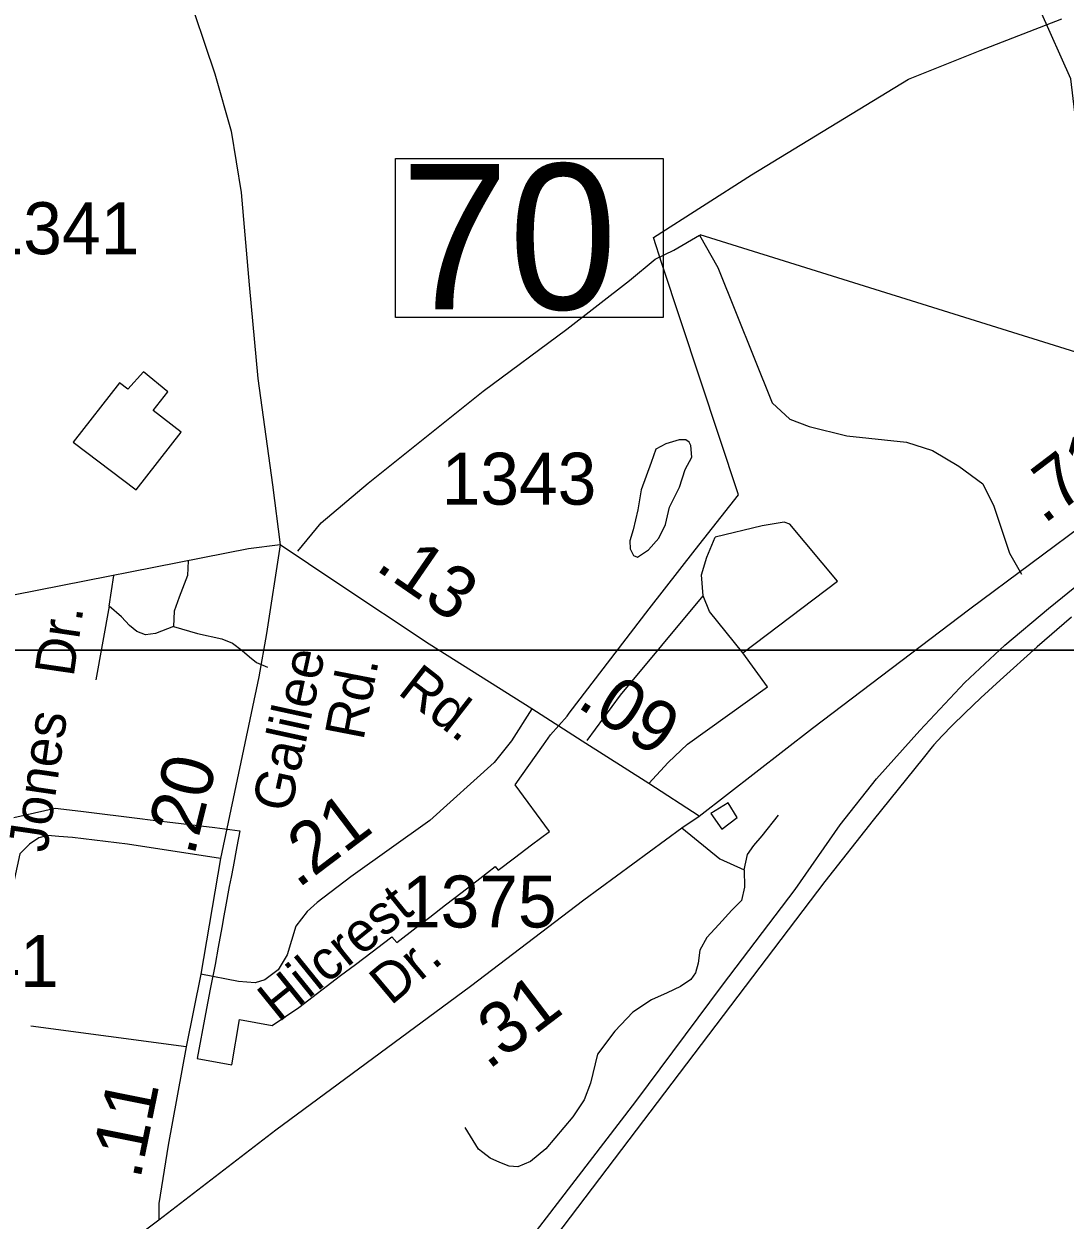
# Model space of a CAD drawing. Extents: x 2082433 to 2279600, y 546599 to 755198.
# Drawn here: x 2184792 to 2187295, y 628857 to 631734 of the extents above; entities that cross this region are included whole.
import ezdxf

# ---------------------------------------------------------------- set-up
doc = ezdxf.new("R2010")
doc.units = 0
for name, color, linetype in [('Exist Boundary Political City Limit New', 7, 'Continuous'), ('Exist Cultural Warehouse Building Footprint', 7, 'Continuous'), ('Exist Hydrographic Misc Water Feature', 7, 'Continuous'), ('Exist Hydrographic River Shore', 7, 'Continuous'), ('Exist Railroad Mainline', 7, 'Continuous'), ('Exist Road Non-System Type 51', 7, 'Continuous'), ('Exist Road Non-System Type 51 Label', 7, 'Continuous'), ('Exist Road Primary US Attributed', 7, 'Continuous'), ('Exist Road Primary US Mileage Hundredths English Label', 7, 'Continuous'), ('Exist Road Primary US Structure Standard Bridge Number Label', 7, 'Continuous'), ('Exist Road Secondary Mileage Hundredths English Label', 7, 'Continuous'), ('Exist Road Secondary Type 51 Attributed', 7, 'Continuous'), ('Exist Road Secondary Type 51 Label', 7, 'Continuous'), ('Exist Road Secondary Type 51 Number Label', 7, 'Continuous'), ('Map Preparation Boundary City Limit Buffer Line', 7, 'Continuous'), ('Map Preparation Inset Cut Line', 7, 'Continuous')]:
    doc.layers.add(name, color=color, linetype=linetype)

msp = doc.modelspace()

# ---------------------------------------------------------------- linework, layer by layer
at = {"layer": 'Exist Boundary Political City Limit New'}
for points in [[(2184867, 629847.9), (2184929.2, 629840.3), (2185077.2, 629822.2), (2185089.5, 629820.6), (2185251.5, 629801.2), (2185311.2, 629793.6), (2185304, 629755.9), (2185294.8, 629707.1), (2185290, 629681.8), (2185285.8, 629659.6), (2185276.8, 629610.6), (2185273, 629589), (2185268, 629560.8), (2185259.2, 629513.3), (2185251.8, 629472), (2185240.2, 629412.6), (2185229, 629353.3), (2185208.8, 629246.1), (2185292.2, 629230.2), (2185310.8, 629339.5), (2185389.2, 629324.8), (2185452.8, 629368.6), (2185553.5, 629445), (2185589, 629471.9), (2185629, 629502.2), (2185656.5, 629523.1), (2185677, 629538.6), (2185688.8, 629524.5), (2185735.5, 629560.7), (2185768, 629585.8), (2185806, 629615.3), (2185846, 629646.1), (2185888, 629678.5), (2185925.5, 629707.2), (2185932.2, 629698.6), (2185971.8, 629728.4), (2186012.8, 629759.4), (2186055.5, 629791.6), (2185973, 629904.3), (2185988.2, 629925.6), (2186041.2, 630000), (2186058.2, 630023.9), (2186098.5, 630069.4), (2186103, 630076.6), (2186295.5, 630327.4), (2186369.2, 630421.7), (2186406, 630469), (2186509.8, 630601.4), (2186326, 631157.6), (2186306, 631220.3), (2186541.2, 631371), (2186919, 631600.9), (2187091.5, 631670.4), (2187287.2, 631746.6)], [(2187310.8, 630307.1), (2187228.5, 630235.9), (2187139, 630155.4), (2187093, 630112.8), (2187054.5, 630076.6), (2187024, 630046.6), (2187000, 630021.8), (2186980, 630000), (2186975.8, 629995.4), (2186954, 629967.8), (2186834.2, 629819.1), (2186717.5, 629671.1), (2185860.8, 628542.2)], [(2184768, 629825.6), (2184867, 629847.9)]]:
    msp.add_lwpolyline(points, dxfattribs=at)
at = {"layer": 'Exist Cultural Warehouse Building Footprint'}
msp.add_lwpolyline([(2185021.5, 630871.1), (2184910.2, 630727.9), (2185062.3, 630613.2), (2185170.2, 630751.8), (2185103.2, 630804), (2185138.4, 630849.5), (2185079.4, 630897.2), (2185041.9, 630855.2)], close=True, dxfattribs=at)
at = {"layer": 'Exist Hydrographic Misc Water Feature'}
for points in [[(2186383.2, 630734), (2186367.2, 630734), (2186335.2, 630723.9), (2186311.7, 630711.6), (2186299.8, 630679.3), (2186276.2, 630613.5), (2186268.4, 630565.2), (2186257.1, 630517.1), (2186248.9, 630491.1), (2186249.5, 630471.2), (2186257.5, 630455.3), (2186267, 630451.5), (2186293.4, 630469.4), (2186318.8, 630497.6), (2186334.8, 630529.7), (2186344.5, 630572), (2186368, 630619.9), (2186382, 630662), (2186397.6, 630692.1), (2186395.5, 630720), (2186391.2, 630728), (2186383.2, 630734)], [(2186507.3, 629825.1), (2186485.3, 629860.8), (2186443.5, 629834.8), (2186470, 629797.1), (2186507.3, 629825.1)]]:
    msp.add_lwpolyline(points, dxfattribs=at)
at = {"layer": 'Exist Hydrographic River Shore'}
msp.add_lwpolyline([(2188281.7, 627953.6), (2188176.9, 628882.9), (2188114.7, 629273.1), (2187990.4, 629768.8), (2187933.9, 629969.2), (2187870.4, 630096), (2187876.4, 630143.6), (2187858.6, 630296.2), (2187831.2, 630395.1), (2187797.1, 630452.8), (2187770.4, 630528.1), (2187724.8, 630597.4), (2187700.5, 630613.8), (2187686.9, 630653.5), (2187702.4, 630685.5), (2187686.9, 630714.5), (2187656.9, 630728.1), (2187631.7, 630796.8), (2187541.1, 631075.8), (2187426.5, 631278), (2187425.5, 631342.6), (2187318.9, 631521.4), (2187309.3, 631602.1), (2187163.6, 631929.9)], dxfattribs=at)
at = {"layer": 'Exist Railroad Mainline'}
msp.add_lwpolyline([(2182660.9, 624444.8), (2183062, 624975.8), (2183377.8, 625367.1), (2183869.2, 626020.1), (2184302.9, 626589.5), (2185035, 627549.3), (2185637.6, 628316.7), (2185971.7, 628762.5), (2186263.7, 629142), (2186471.7, 629421.8), (2186646.5, 629652), (2186754.6, 629807.4), (2186841.7, 629918.7), (2186946.3, 630034.9), (2187054.7, 630150.1), (2187150.6, 630240.2), (2187255.1, 630328.3), (2187335.5, 630393.1), (2187537.8, 630532.5), (2187790.4, 630706.2)], dxfattribs=at)
at = {"layer": 'Exist Road Non-System Type 51'}
for p, q in [((2184997, 630333.4), (2185008.1, 630407.5)), ((2186520.4, 630221.1), (2186748.3, 630393.7)), ((2184997, 630333.4), (2184965, 630156.4)), ((2186580.1, 630139.3), (2186520.4, 630221.1)), ((2185182.4, 629273.4), (2184809, 629323.4))]:
    msp.add_line(p, q, dxfattribs=at)
for points in [[(2185450.6, 630465.6), (2185507, 630534.2), (2185619.9, 630629.3), (2185896.4, 630850.6), (2186097.8, 631000), (2186248.2, 631117.2), (2186310.2, 631168.1), (2186354.4, 631190.2), (2186416.4, 631225.6)], [(2186416.4, 631225.6), (2186460.6, 631148.2), (2186591.2, 630822.9), (2186633.2, 630783.1), (2186679.7, 630765.4), (2186770.4, 630743.3), (2186914.2, 630727.8), (2186976.2, 630707.9), (2187040.3, 630670.3), (2187097.9, 630628.2), (2187124.4, 630574), (2187162, 630461.2), (2187190.8, 630410.3)], [(2186748.3, 630393.7), (2186633.2, 630530.9), (2186619.9, 630535.3), (2186566.8, 630526.5), (2186454, 630499.9)], [(2186425.2, 630358.3), (2186420.8, 630409.2), (2186434.1, 630451.2), (2186454, 630499.9)], [(2185187.3, 630442.9), (2185185.1, 630407.5), (2185165.2, 630355.5), (2185153, 630321.3), (2185151.9, 630284.7)], [(2186146.5, 630010.9), (2186226.1, 630119.4), (2186425.2, 630358.3)], [(2186520.4, 630221.1), (2186440.7, 630320.7), (2186425.2, 630358.3)], [(2185151.9, 630284.7), (2185108.8, 630268.1), (2185084.4, 630264.8), (2185063.4, 630272.6), (2185045.7, 630287), (2185026.9, 630308), (2184997, 630333.4)], [(2185151.9, 630284.7), (2185209.4, 630268.1), (2185268.1, 630254.9), (2185293.5, 630244.9), (2185316.7, 630227.2), (2185334.4, 630211.7), (2185351, 630198.5), (2185377.6, 630186.8)], [(2186294.5, 629906.8), (2186341.2, 629957.8), (2186387.6, 630002.1), (2186580.1, 630139.3)], [(2186523.7, 629699.5), (2186531.4, 629736), (2186546.9, 629758.2), (2186566.8, 629781.4), (2186606.7, 629831.2)], [(2186374.2, 629800.7), (2186465.2, 629725.7), (2186523.7, 629699.5)], [(2185264.4, 629726.6), (2185041.3, 629760.9), (2184908.5, 629777.5), (2184876.4, 629779.7), (2184849.9, 629781.9), (2184827.8, 629776.4), (2184805.6, 629760.9), (2184782.4, 629737.7), (2184769.1, 629678.5), (2184743.7, 629535.8), (2184710.5, 629357.7)], [(2186523.7, 629699.5), (2186524.8, 629657.5), (2186517.1, 629625.4), (2186493.8, 629602.2), (2186462.8, 629567.9), (2186434.1, 629536.9), (2186417.5, 629505.9), (2186413.1, 629474.9), (2186406.4, 629451.7), (2186395.4, 629435.7), (2186371, 629419.1), (2186338.9, 629403.6), (2186301.3, 629387), (2186256, 629357.1), (2186212.8, 629311.2), (2186170.8, 629255.9), (2186154.2, 629186.2), (2186138.7, 629146.4), (2186112.2, 629105.5), (2186046.9, 629028.6), (2186010.4, 628997.6), (2185979.4, 628985.4), (2185958.4, 628986.5), (2185936.3, 628995.4), (2185913, 629006.4), (2185895.3, 629019.7), (2185885.4, 629027.5), (2185853.3, 629079.5)]]:
    msp.add_lwpolyline(points, dxfattribs=at)
at = {"layer": 'Exist Road Primary US Attributed'}
for points in [[(2186415.5, 629828.9), (2186688, 630040), (2187066.3, 630327.3), (2187359.7, 630545.1), (2187722.7, 630819.1)], [(2185116.2, 628857.7), (2185397.7, 629074.4), (2185865.8, 629419.7), (2186138.3, 629627.1), (2186374.2, 629800.7), (2186415.5, 629828.9)], [(2183747.1, 627482), (2183872.3, 627756.9), (2183929.5, 627853.6), (2183978.3, 627927.7), (2184025.2, 627986.8), (2184085.7, 628057.6), (2184219, 628181.1), (2184493.8, 628399.7), (2184945, 628729.3), (2185116.2, 628857.7)]]:
    msp.add_lwpolyline(points, dxfattribs=at)
at = {"layer": 'Exist Road Primary US Structure Standard Bridge Number Label'}
msp.add_line((2187509.7, 630885.9), (2186417.7, 631226.7), dxfattribs=at)
msp.add_lwpolyline([(2185685.2, 631410.1), (2186329.3, 631410.1), (2186329.3, 631027.8), (2185685.2, 631027.8)], close=True, dxfattribs=at)
at = {"layer": 'Exist Road Secondary Type 51 Attributed'}
for points in [[(2184932.4, 632192.8), (2184996.8, 632126.9), (2185037.1, 632076.4), (2185089.1, 632012.7), (2185137.8, 631921.2), (2185178.1, 631831.1), (2185250.9, 631613.6), (2185290.1, 631476), (2185314.6, 631328.8), (2185334, 631106.9), (2185354.2, 630881.4), (2185389.7, 630625.8), (2185408.4, 630481.5)], [(2185408.4, 630481.5), (2185332.2, 630471.7), (2184713, 630349.7), (2184217.7, 630238.8), (2184100.4, 630212.3), (2183471.4, 630080.6), (2183027.7, 629980.1), (2182645.2, 629889.9)], [(2185408.4, 630481.5), (2185375, 630267.7), (2185356.7, 630163.7), (2185264.4, 629726.6), (2185217.5, 629448.8)], [(2186013, 630086.9), (2185766.1, 630242.1), (2185544.6, 630390), (2185408.4, 630481.5)], [(2186013, 630086.9), (2185964.3, 630010), (2185923, 629957.4), (2185768.1, 629818.4), (2185577.9, 629682.6), (2185497.3, 629621.1), (2185473.2, 629599.2), (2185445.5, 629564.3), (2185424.7, 629494.7), (2185403.1, 629459), (2185371, 629435.1), (2185347.7, 629427.9), (2185307.9, 629431.3), (2185217.5, 629448.8)], [(2186415.5, 629828.9), (2186294.5, 629906.8), (2186134, 630009), (2186013, 630086.9)], [(2185217.5, 629448.8), (2185182.4, 629273.4), (2185138.7, 629036.9), (2185116.2, 628897.1), (2185116.2, 628857.7)]]:
    msp.add_lwpolyline(points, dxfattribs=at)
at = {"layer": 'Map Preparation Boundary City Limit Buffer Line'}
for points in [[(2184867, 629847.9), (2184929.2, 629840.3), (2185077.2, 629822.2), (2185089.5, 629820.6), (2185251.5, 629801.2), (2185311.2, 629793.6), (2185304, 629755.9), (2185294.8, 629707.1), (2185290, 629681.8), (2185285.8, 629659.6), (2185276.8, 629610.6), (2185273, 629589), (2185268, 629560.8), (2185259.2, 629513.3), (2185251.8, 629472), (2185240.2, 629412.6), (2185229, 629353.3), (2185208.8, 629246.1), (2185292.2, 629230.2), (2185310.8, 629339.5), (2185389.2, 629324.8), (2185452.8, 629368.6), (2185553.5, 629445), (2185589, 629471.9), (2185629, 629502.2), (2185656.5, 629523.1), (2185677, 629538.6), (2185688.8, 629524.5), (2185735.5, 629560.7), (2185768, 629585.8), (2185806, 629615.3), (2185846, 629646.1), (2185888, 629678.5), (2185925.5, 629707.2), (2185932.2, 629698.6), (2185971.8, 629728.4), (2186012.8, 629759.4), (2186055.5, 629791.6), (2185973, 629904.3), (2185988.2, 629925.6), (2186041.2, 630000), (2186058.2, 630023.9), (2186098.5, 630069.4), (2186103, 630076.6), (2186295.5, 630327.4), (2186369.2, 630421.7), (2186406, 630469), (2186509.8, 630601.4), (2186326, 631157.6), (2186306, 631220.3), (2186541.2, 631371), (2186919, 631600.9), (2187091.5, 631670.4), (2187287.2, 631746.6)], [(2187310.8, 630307.1), (2187228.5, 630235.9), (2187139, 630155.4), (2187093, 630112.8), (2187054.5, 630076.6), (2187024, 630046.6), (2187000, 630021.8), (2186980, 630000), (2186975.8, 629995.4), (2186954, 629967.8), (2186834.2, 629819.1), (2186717.5, 629671.1), (2185860.8, 628542.2)], [(2184768, 629825.6), (2184867, 629847.9)]]:
    msp.add_lwpolyline(points, dxfattribs=at)
at = {"layer": 'Map Preparation Inset Cut Line'}
for points in [[(2179108.5, 674476.7), (2254791.7, 674476.7), (2254791.7, 645771.4), (2239582.9, 645768.1), (2239582.9, 630228.2), (2179108.5, 630228.2)], [(2125488.3, 630228.2), (2201171.6, 630228.2), (2201171.6, 601522.9), (2185962.8, 601519.6), (2185962.8, 585979.7), (2125488.3, 585979.7)]]:
    msp.add_lwpolyline(points, close=True, dxfattribs=at)

# ---------------------------------------------------------------- texts
at = {"layer": 'Exist Road Non-System Type 51 Label'}
for s, p in [('Dr.', (2184911.3, 630161.5)), ('Jones', (2184847.7, 629738.9))]:
    msp.add_text(s, height=95, rotation=81.7013, dxfattribs=at).set_placement(p)
at = {"layer": 'Exist Road Primary US Mileage Hundredths English Label'}
for s, rotation, p in [('.71', 37.239, (2187244, 630529.2)), ('.31', 37.2709, (2185908.5, 629216.7))]:
    msp.add_text(s, height=125, rotation=rotation, dxfattribs=at).set_placement(p)
at = {"layer": 'Exist Road Primary US Structure Standard Bridge Number Label'}
msp.add_text('70', height=350, dxfattribs=at).set_placement((2185697.7, 631047.5))
at = {"layer": 'Exist Road Secondary Mileage Hundredths English Label'}
for s, rotation, p in [('.13', 325.4983, (2185633.9, 630423.4)), ('.09', 327.4776, (2186118.3, 630093.2)), ('.20', 76.1878, (2185201, 629730.3)), ('.21', 37.09, (2185450.9, 629653.2)), ('.11', 78.6093, (2185071.5, 628952.5))]:
    msp.add_text(s, height=125, rotation=rotation, dxfattribs=at).set_placement(p)
at = {"layer": 'Exist Road Secondary Type 51 Label'}
for s, rotation, p in [('Galilee', 77.7104, (2185432.8, 629834.5)), ('Rd.', 79.0179, (2185608, 630008.5)), ('Rd.', 322.0747, (2185687.9, 630124.7)), ('Hilcrest', 38.9477, (2185404.2, 629330.5)), ('Dr.', 39.9697, (2185674.2, 629371.4))]:
    msp.add_text(s, height=95, rotation=rotation, dxfattribs=at).set_placement(p)
at = {"layer": 'Exist Road Secondary Type 51 Number Label'}
for s, p in [('1341', (2184697.5, 631180.2)), ('1343', (2185796.5, 630577.8)), ('1375', (2185701, 629560.8)), ('1341', (2184503.6, 629418))]:
    msp.add_text(s, height=125, dxfattribs=at).set_placement(p)

doc.saveas('drawing.dxf')
